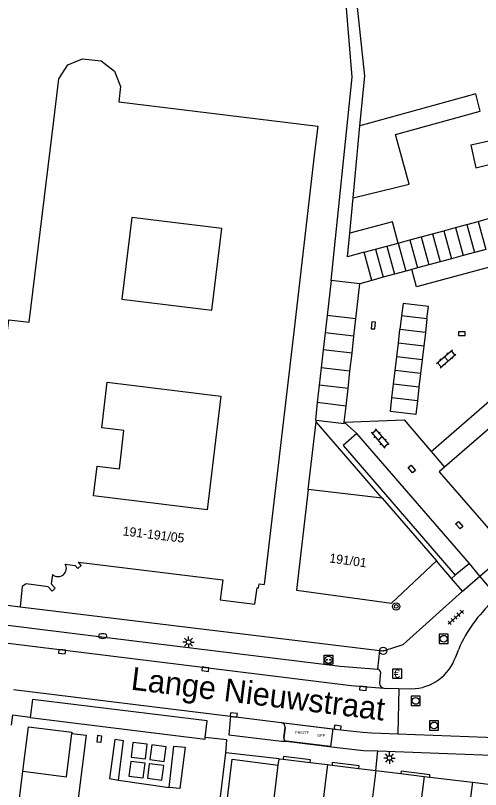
# Model space of a CAD drawing. Extents: x 132998 to 136004, y 396998 to 398512.
# Drawn here: x 133803.7 to 133854.6, y 397154.1 to 397238.6 of the extents above; entities that cross this region are included whole.
import ezdxf

# ---------------------------------------------------------------- set-up
doc = ezdxf.new("R2010")
doc.units = 0
for name, color, linetype in [('bp-anno-kenteken', 7, 'Continuous'), ('bp-grn-parkeervak', 7, 'Continuous'), ('gg-afsc-erfafscheiding', 7, 'Continuous'), ('gg-afsc-hekwerk', 7, 'Continuous'), ('gg-afsc-muur', 7, 'Continuous'), ('gg-anno-huisnummerreeks BGT', 7, 'Continuous'), ('gg-anno-openbare ruimte label', 7, 'Continuous'), ('gg-bbg-bijgebouw', 7, 'Continuous'), ('gg-bbg-gedigitaliseerde bebouwing', 7, 'Continuous'), ('gg-bbg-gedigitaliseerde bijgebouw', 7, 'Continuous'), ('gg-bbg-hoofdgebouw', 7, 'Continuous'), ('gg-bbg-tussenscheiding', 7, 'Continuous'), ('gg-knt-verharding', 7, 'Continuous'), ('gg-knt-verharding nz', 7, 'Continuous'), ('gg-kwrk-afval apart plaats', 7, 'Continuous'), ('gt-grn-weggrens', 7, 'Continuous'), ('gt-symb-betaalautomaat', 7, 'Continuous'), ('gt-symb-boom', 7, 'Continuous'), ('gt-symb-brandkraan', 7, 'Continuous'), ('gt-symb-hoogtemerk', 7, 'Continuous'), ('gt-symb-klinker verharding', 7, 'Continuous'), ('gt-symb-kolk', 7, 'Continuous'), ('gt-symb-kolk center center', 7, 'Continuous'), ('gt-symb-laadpunt elektrisch vervoer', 7, 'Continuous'), ('gt-symb-lichtmast', 7, 'Continuous'), ('gt-symb-rioolschacht', 7, 'Continuous'), ('gt-symb-tegel verharding', 7, 'Continuous'), ('kenmerkpunt gehandicapten parkeerplaats', 7, 'Continuous')]:
    doc.layers.add(name, color=color, linetype=linetype)

# ---------------------------------------------------------------- blocks, each defined once
blk = doc.blocks.new('gt0-KOLK')
at = {"layer": 'gt-symb-kolk'}
blk.add_lwpolyline([(0, 0), (0.375, 0), (0.375, 0.4), (-0.375, 0.4), (-0.375, 0), (0, 0)], dxfattribs=at)
blk = doc.blocks.new('gt0-LMAST')
at = {"layer": 'gt-symb-lichtmast'}
for p, q in [((-0.182, 0.173), (-0.447, 0.438)), ((-0.005, 0.246), (-0.005, 0.621)), ((0.172, 0.173), (0.437, 0.438)), ((-0.255, -0.004), (-0.63, -0.004)), ((-0.182, -0.181), (-0.447, -0.446)), ((-0.005, -0.254), (-0.005, -0.629)), ((0.437, -0.446), (0.172, -0.181)), ((0.245, -0.004), (0.62, -0.004))]:
    blk.add_line(p, q, dxfattribs=at)
blk.add_circle((-0.005, -0.004), 0.25, dxfattribs=at)
blk = doc.blocks.new('gt0-BR')
at = {"layer": 'gt-symb-brandkraan'}
for centre, radius, start, end in [((-0.244, 0), 0.206, 107.56694, 252.43307), ((0.599, -2.664), 3, 106.89205, 107.56694), ((0, -0.691), 0.938, 73.10799, 106.89205), ((-0.599, -2.664), 3, 72.43309, 73.10799), ((0.244, 0), 0.206, 287.56695, 72.43309), ((0.599, 2.664), 3, 252.43307, 253.10797), ((0, 0.691), 0.938, 253.10797, 286.89206), ((-0.599, 2.664), 3, 286.89206, 287.56695)]:
    blk.add_arc(centre, radius, start, end, dxfattribs=at)
blk = doc.blocks.new('gt0-KOLKCC')
at = {"layer": 'gt-symb-kolk center center'}
blk.add_lwpolyline([(-0.375, 0.2), (0.375, 0.2), (0.375, -0.2), (-0.375, -0.2)], close=True, dxfattribs=at)
blk = doc.blocks.new('gt0-KL1')
at = {"layer": 'gt-symb-klinker verharding'}
for p, q in [((-1.15, 0.3), (1.15, 0.3)), ((-1, -0.3), (-1, 0.3)), ((-0.5, 0.3), (-0.5, 0.45)), ((0, -0.3), (0, 0.3)), ((0.5, 0.3), (0.5, 0.45)), ((1, -0.3), (1, 0.3)), ((-1.15, -0.3), (1.15, -0.3)), ((-0.5, -0.45), (-0.5, -0.3)), ((0.5, -0.45), (0.5, -0.3))]:
    blk.add_line(p, q, dxfattribs=at)
blk = doc.blocks.new('gt0-RS')
at = {"layer": 'gt-symb-rioolschacht'}
blk.add_lwpolyline([(-0.5, -0.5), (0.5, -0.5), (0.5, 0.5), (-0.5, 0.5)], close=True, dxfattribs=at)
blk.add_circle((0, 0), 0.375, dxfattribs=at)
blk = doc.blocks.new('gt0-TEG1')
at = {"layer": 'gt-symb-tegel verharding'}
for p, q in [((-1.125, 0), (1.125, 0)), ((-0.9, -0.25), (-0.9, 0.25)), ((-0.45, -0.25), (-0.45, 0.25)), ((0, -0.25), (0, 0.25)), ((0.45, -0.25), (0.45, 0.25)), ((0.9, -0.25), (0.9, 0.25))]:
    blk.add_line(p, q, dxfattribs=at)
blk = doc.blocks.new('gt0-BOOM')
at = {"layer": 'gt-symb-boom'}
for radius in [0.4, 0.2]:
    blk.add_circle((0, 0), radius, dxfattribs=at)
blk = doc.blocks.new('gt0-LEV')
at = {"layer": 'gt-symb-laadpunt elektrisch vervoer'}
blk.add_lwpolyline([(-0.486, 0.501), (0.486, 0.501), (0.486, -0.499), (-0.486, -0.499)], close=True, dxfattribs=at)
for centre, radius in [((0, 0), 0.393), ((-0.186, 0), 0.0566), ((0.186, 0), 0.0566)]:
    blk.add_circle(centre, radius, dxfattribs=at)
blk = doc.blocks.new('gt0-HMERK')
at = {"layer": 'gt-symb-hoogtemerk'}
blk.add_circle((0, 0), 0.4, dxfattribs=at)
blk.add_text('N.A.P', height=0.2, dxfattribs=at).set_placement((-0.354, -0.1))
blk = doc.blocks.new('gt0-BA')
at = {"layer": 'gt-symb-betaalautomaat'}
blk.add_lwpolyline([(-0.498, -0.507), (0.502, -0.507), (0.502, 0.493), (-0.498, 0.493)], close=True, dxfattribs=at)
blk.add_text('€', height=0.9, dxfattribs=at).set_placement((-0.357, -0.457))

msp = doc.modelspace()

# ---------------------------------------------------------------- linework, layer by layer
at = {"layer": 'bp-grn-parkeervak'}
msp.add_line((133833.052, 397159.74), (133833.186, 397160.872), dxfattribs=at)
msp.add_lwpolyline([(133832.747, 397161.432), (133838.395, 397160.741), (133838.157, 397158.794), (133833.319, 397159.395)], dxfattribs=at)
for centre, radius, start, end in [((133832.674, 397160.923), 0.514, 354.29983, 81.88799), ((133833.343, 397159.689), 0.295, 170.09342, 265.38009)]:
    msp.add_arc(centre, radius, start, end, dxfattribs=at)
at = {"layer": 'gg-afsc-erfafscheiding'}
for p, q in [((133840.25, 397214.849), (133840.622, 397218.719)), ((133842.66, 397209.71), (133841.36, 397209.33))]:
    msp.add_line(p, q, dxfattribs=at)
for points in [[(133838.21, 397209.68), (133840.517, 397231.907), (133836.725, 397277.895), (133839.177, 397304.002)], [(133841.377, 397226.58), (133841.9, 397232.021), (133840.415, 397246.057), (133837.915, 397278.046), (133838.528, 397284.323)]]:
    msp.add_lwpolyline(points, dxfattribs=at)
at = {"layer": 'gg-afsc-hekwerk'}
msp.add_line((133849.158, 397191.026), (133850.632, 397189.304), dxfattribs=at)
for points in [[(133839.656, 397194.22), (133846.217, 397194.462), (133849.158, 397191.026)], [(133826.187, 397147.415), (133827.391, 397157.437), (133832.451, 397156.766)]]:
    msp.add_lwpolyline(points, dxfattribs=at)
at = {"layer": 'gg-afsc-muur'}
for p, q in [((133835.716, 397186.862), (133836.58, 397194.27)), ((133836.58, 397194.27), (133836.601, 397194.448)), ((133839.13, 397191.317), (133836.58, 397194.27)), ((133843.79, 397185.92), (133839.13, 397191.317)), ((133851.379, 397177.161), (133849.73, 397179.07)), ((133852.58, 397175.77), (133851.379, 397177.161)), ((133804.22, 397174.07), (133843.563, 397169.292))]:
    msp.add_line(p, q, dxfattribs=at)
for points in [[(133844.861, 397169.555), (133846.09, 397169.95), (133852.58, 397175.77)], [(133843.563, 397169.292), (133843.91, 397169.25), (133844.861, 397169.555)]]:
    msp.add_lwpolyline(points, dxfattribs=at)
at = {"layer": 'gg-bbg-bijgebouw'}
for p, q in [((133853.052, 397215.81), (133854.3, 397216.148)), ((133854.3, 397216.148), (133855.549, 397216.486)), ((133849.308, 397214.797), (133850.556, 397215.135)), ((133850.556, 397215.135), (133851.804, 397215.473)), ((133851.804, 397215.473), (133853.052, 397215.81)), ((133846.812, 397214.121), (133848.06, 397214.459)), ((133848.06, 397214.459), (133849.308, 397214.797)), ((133843.068, 397213.108), (133844.316, 397213.446)), ((133844.316, 397213.446), (133845.564, 397213.783)), ((133845.564, 397213.783), (133846.812, 397214.121)), ((133841.82, 397212.77), (133843.068, 397213.108)), ((133842.66, 397209.71), (133841.82, 397212.77)), ((133853.892, 397212.752), (133852.644, 397212.414)), ((133855.14, 397213.09), (133853.892, 397212.752)), ((133850.148, 397211.738), (133848.9, 397211.4)), ((133851.396, 397212.076), (133850.148, 397211.738)), ((133852.644, 397212.414), (133851.396, 397212.076)), ((133847.059, 397210.901), (133846.404, 397210.724)), ((133847.652, 397211.062), (133847.059, 397210.901)), ((133848.9, 397211.4), (133847.652, 397211.062)), ((133843.908, 397210.048), (133842.66, 397209.71)), ((133845.156, 397210.386), (133843.908, 397210.048)), ((133846.404, 397210.724), (133845.156, 397210.386)), ((133838.21, 397209.68), (133837.784, 397205.887)), ((133841.36, 397209.33), (133838.21, 397209.68)), ((133840.93, 397205.518), (133841.36, 397209.33)), ((133837.784, 397205.887), (133837.605, 397204.297)), ((133840.715, 397203.611), (133840.93, 397205.518)), ((133840.506, 397201.761), (133840.715, 397203.611)), ((133840.285, 397199.799), (133840.506, 397201.761)), ((133840.07, 397197.893), (133840.285, 397199.799)), ((133839.855, 397195.986), (133840.07, 397197.893)), ((133839.656, 397194.22), (133839.855, 397195.986))]:
    msp.add_line(p, q, dxfattribs=at)
msp.add_lwpolyline([(133836.601, 397194.448), (133839.64, 397194.08), (133839.656, 397194.22)], dxfattribs=at)
at = {"layer": 'gg-bbg-gedigitaliseerde bebouwing'}
msp.add_line((133835.716, 397186.862), (133834.433, 397175.86), dxfattribs=at)
for points in [[(133807.912, 397227.166), (133808.466, 397231.702), (133809.447, 397233.239), (133811.038, 397233.893), (133813.086, 397233.694), (133814.541, 397232.557), (133815.201, 397230.879), (133814.998, 397229.221), (133836.769, 397226.563), (133836.418, 397223.685)], [(133802.714, 397203.014), (133803.005, 397205.397), (133805.221, 397205.126), (133807.912, 397227.166)], [(133836.418, 397223.685), (133834.202, 397204.695), (133830.91, 397176.49)], [(133816.436, 397216.578), (133815.345, 397207.644), (133825.2, 397206.44), (133826.291, 397215.375), (133816.436, 397216.578)], [(133812.243, 397186.165), (133812.638, 397189.431), (133815.074, 397189.136), (133815.578, 397193.301), (133813.143, 397193.596), (133813.746, 397198.574), (133826.158, 397197.071), (133824.688, 397184.657), (133812.243, 397186.165)], [(133834.433, 397175.86), (133844.827, 397174.449), (133849.73, 397179.07)]]:
    msp.add_lwpolyline(points, dxfattribs=at)
at = {"layer": 'gg-bbg-gedigitaliseerde bijgebouw'}
for p, q in [((133840.622, 397218.719), (133841.377, 397226.58)), ((133845.925, 397205.82), (133845.75, 397204.33)), ((133848.701, 397205.494), (133848.526, 397204.005)), ((133837.605, 397204.297), (133837.57, 397203.98)), ((133845.575, 397202.841), (133845.75, 397204.33)), ((133837.57, 397203.98), (133837.362, 397202.13)), ((133848.526, 397204.005), (133848.351, 397202.515)), ((133845.4, 397201.351), (133845.575, 397202.841)), ((133848.351, 397202.515), (133848.176, 397201.025)), ((133837.362, 397202.13), (133837.141, 397200.168)), ((133845.224, 397199.861), (133845.4, 397201.351)), ((133848.176, 397201.025), (133848.001, 397199.535)), ((133837.141, 397200.168), (133836.927, 397198.261)), ((133845.049, 397198.372), (133845.224, 397199.861)), ((133848.001, 397199.535), (133847.826, 397198.046)), ((133836.927, 397198.261), (133836.713, 397196.355)), ((133844.874, 397196.882), (133845.049, 397198.372)), ((133847.826, 397198.046), (133847.651, 397196.556))]:
    msp.add_line(p, q, dxfattribs=at)
for points in [[(133840.622, 397218.719), (133846.764, 397220.209), (133845.269, 397225.649), (133854.509, 397228.188), (133854.055, 397230.064), (133841.377, 397226.58)], [(133861.073, 397226.142), (133853.491, 397224.471), (133854.033, 397222.013), (133858.099, 397222.999)], [(133845.564, 397213.783), (133844.924, 397216.114), (133840.25, 397214.849)], [(133841.82, 397212.77), (133840.003, 397212.278), (133840.25, 397214.849)], [(133848.701, 397205.494), (133848.863, 397206.861), (133846.086, 397207.188), (133845.925, 397205.82)], [(133847.651, 397196.556), (133847.476, 397195.066), (133844.699, 397195.392), (133844.874, 397196.882)], [(133836.713, 397196.355), (133836.5, 397194.46), (133836.601, 397194.448)]]:
    msp.add_lwpolyline(points, dxfattribs=at)
at = {"layer": 'gg-bbg-hoofdgebouw'}
for p, q in [((133860.94, 397198.24), (133850.632, 397189.304)), ((133843.79, 397185.92), (133835.716, 397186.862)), ((133843.79, 397185.92), (133849.73, 397179.07)), ((133799.292, 397174.679), (133804.22, 397174.07)), ((133832.451, 397156.766), (133832.536, 397157.461)), ((133832.536, 397157.461), (133832.976, 397157.408)), ((133832.976, 397157.408), (133835.926, 397157.051)), ((133835.926, 397157.051), (133837.819, 397156.822)), ((133837.819, 397156.822), (133838.319, 397156.762)), ((133838.319, 397156.762), (133841.255, 397156.406)), ((133841.255, 397156.406), (133843.101, 397156.183)), ((133843.101, 397156.183), (133845.839, 397155.852)), ((133845.839, 397155.852), (133848.384, 397155.545)), ((133848.384, 397155.545), (133848.996, 397155.471)), ((133848.996, 397155.471), (133853.666, 397154.906)), ((133853.666, 397154.906), (133856.556, 397154.556))]:
    msp.add_line(p, q, dxfattribs=at)
for points in [[(133850.632, 397189.304), (133850.05, 397188.8), (133857.6, 397180.09)], [(133809.16, 397178.73), (133810.26, 397178.57), (133810.55, 397178.25), (133810.91, 397178.58), (133810.6, 397178.92), (133826.37, 397177.01), (133826.1, 397174.82), (133829.896, 397174.345), (133830.121, 397176.141), (133830.3, 397176.12), (133830.35, 397176.56), (133830.91, 397176.49)], [(133807.77, 397177.59), (133807.63, 397176.58), (133808.07, 397176.08), (133807.72, 397175.76), (133807.3, 397176.23), (133804.88, 397176.57), (133804.43, 397176.26), (133804.22, 397174.07)], [(133836.657, 397147.291), (133831.376, 397147.937), (133832.451, 397156.766)]]:
    msp.add_lwpolyline(points, dxfattribs=at)
msp.add_arc((133808.377, 397178.267), 0.909, 228.11789, 30.59547, dxfattribs=at)
at = {"layer": 'gg-bbg-tussenscheiding'}
for p, q in [((133854.3, 397216.148), (133855.14, 397213.09)), ((133850.556, 397215.135), (133851.396, 397212.076)), ((133851.804, 397215.473), (133852.644, 397212.414)), ((133853.052, 397215.81), (133853.892, 397212.752)), ((133848.06, 397214.459), (133848.9, 397211.4)), ((133849.308, 397214.797), (133850.148, 397211.738)), ((133844.316, 397213.446), (133845.156, 397210.386)), ((133845.564, 397213.783), (133846.404, 397210.724)), ((133846.812, 397214.121), (133847.652, 397211.062)), ((133843.068, 397213.108), (133843.908, 397210.048)), ((133840.93, 397205.518), (133837.784, 397205.887)), ((133848.701, 397205.494), (133845.925, 397205.82)), ((133848.526, 397204.005), (133845.75, 397204.33)), ((133840.715, 397203.611), (133837.57, 397203.98)), ((133848.351, 397202.515), (133845.575, 397202.841)), ((133840.506, 397201.761), (133837.362, 397202.13)), ((133848.176, 397201.025), (133845.4, 397201.351)), ((133840.285, 397199.799), (133837.141, 397200.168)), ((133848.001, 397199.535), (133845.224, 397199.861)), ((133840.07, 397197.893), (133836.927, 397198.261)), ((133847.826, 397198.046), (133845.049, 397198.372)), ((133847.651, 397196.556), (133844.874, 397196.882)), ((133839.855, 397195.986), (133836.713, 397196.355)), ((133837.819, 397156.822), (133836.657, 397147.291)), ((133843.101, 397156.183), (133841.937, 397146.645)), ((133848.384, 397155.545), (133847.218, 397145.999)), ((133853.666, 397154.906), (133852.499, 397145.353))]:
    msp.add_line(p, q, dxfattribs=at)
at = {"layer": 'gg-knt-verharding'}
for p, q in [((133839.542, 397191.679), (133851.783, 397177.5)), ((133854.48, 397177.399), (133853.333, 397178.801)), ((133851.783, 397177.5), (133851.379, 397177.161)), ((133852.58, 397175.77), (133854.48, 397177.399)), ((133851.838, 397168.594), (133852.173, 397169.45)), ((133843.627, 397166.908), (133843.514, 397165.72)), ((133844.002, 397165.182), (133845.641, 397165.134)), ((133803.505, 397165.02), (133827.222, 397162.107)), ((133845.641, 397165.134), (133845.515, 397160.191)), ((133845.641, 397165.134), (133847.012, 397165.103)), ((133805.571, 397163.954), (133805.311, 397161.969)), ((133827.222, 397162.107), (133832.747, 397161.432)), ((133833.186, 397160.872), (133833.052, 397159.74)), ((133825.437, 397147.492), (133826.73, 397158.118)), ((133832.536, 397157.461), (133826.73, 397158.118)), ((133814.968, 397155.114), (133820.505, 397154.346))]:
    msp.add_line(p, q, dxfattribs=at)
for points in [[(133849.158, 397191.026), (133857.72, 397198.45), (133856.54, 397199.81), (133861.99, 397204.55), (133856.07, 397211.31), (133847.55, 397208.99), (133847.059, 397210.901)], [(133788.209, 397173.868), (133811.673, 397170.969), (133839.205, 397167.59), (133843.314, 397167.245)], [(133824.468, 397159.801), (133824.676, 397161.6), (133805.571, 397163.954)], [(133805.311, 397161.969), (133824.445, 397159.603), (133824.468, 397159.801)], [(133827.222, 397162.107), (133827.037, 397160.091), (133832.808, 397159.388), (133833.319, 397159.395)], [(133809.87, 397160.237), (133811.437, 397160.046), (133810.15, 397149.674), (133803.817, 397150.474), (133804.531, 397156.097)], [(133804.531, 397156.097), (133809.289, 397155.483), (133809.87, 397160.237)], [(133845.515, 397160.191), (133857.11, 397159.769), (133859.113, 397159.62), (133861.741, 397159.316)], [(133814.968, 397155.114), (133815.526, 397159.426), (133814.565, 397159.562), (133813.99, 397155.304), (133814.968, 397155.114)], [(133826.73, 397158.118), (133826.83, 397159.519), (133824.468, 397159.801)], [(133833.319, 397159.395), (133838.87, 397158.706), (133841.771, 397158.371), (133843.339, 397158.315)], [(133820.505, 397154.346), (133821.035, 397158.856), (133822.267, 397158.735), (133821.702, 397154.21), (133820.505, 397154.346)], [(133835.926, 397157.051), (133835.964, 397157.362), (133833.014, 397157.72), (133832.976, 397157.408)], [(133843.339, 397158.315), (133854.76, 397157.911), (133858.912, 397157.671), (133860.738, 397157.477)], [(133841.255, 397156.406), (133841.291, 397156.701), (133838.354, 397157.053), (133838.319, 397156.762)], [(133848.996, 397155.471), (133849.027, 397155.726), (133845.87, 397156.11), (133845.839, 397155.852)]]:
    msp.add_lwpolyline(points, dxfattribs=at)
for centre, radius, start, end in [((133865.927, 397163.489), 14.991, 131.98296, 156.56813), ((133846.911, 397170.324), 5.222, 271.1085, 340.65346), ((133843.24, 397166.862), 0.39, 6.71854, 79.05231), ((133844.043, 397165.709), 0.529, 178.81861, 265.60142), ((133832.674, 397160.923), 0.514, 354.29983, 81.88799), ((133833.343, 397159.689), 0.295, 170.09342, 265.38009)]:
    msp.add_arc(centre, radius, start, end, dxfattribs=at)
at = {"layer": 'gg-knt-verharding nz'}
for p, q in [((133841.03, 397192.988), (133839.542, 397191.679)), ((133853.333, 397178.801), (133841.03, 397192.988)), ((133853.333, 397178.801), (133851.783, 397177.5))]:
    msp.add_line(p, q, dxfattribs=at)
for points in [[(133787.22, 397172.021), (133824.494, 397167.447), (133840.414, 397165.478), (133841.723, 397165.342), (133844.002, 397165.182)], [(133804.531, 397156.097), (133805.152, 397160.968), (133809.868, 397160.357), (133809.87, 397160.237)], [(133832.747, 397161.432), (133838.912, 397160.678), (133841.691, 397160.361), (133842.688, 397160.302), (133845.515, 397160.191)]]:
    msp.add_lwpolyline(points, dxfattribs=at)
at = {"layer": 'gg-kwrk-afval apart plaats'}
for points in [[(133818.127, 397159.057), (133816.559, 397159.243), (133816.362, 397157.652), (133817.93, 397157.466), (133818.127, 397159.057)], [(133819.978, 397157.177), (133820.18, 397158.783), (133818.605, 397158.977), (133818.403, 397157.371), (133819.978, 397157.177)], [(133816.314, 397157.184), (133816.116, 397155.579), (133817.693, 397155.379), (133817.891, 397156.984), (133816.314, 397157.184)], [(133818.135, 397155.331), (133819.72, 397155.142), (133819.931, 397156.736), (133818.345, 397156.924), (133818.135, 397155.331)]]:
    msp.add_lwpolyline(points, dxfattribs=at)
at = {"layer": 'gt-grn-weggrens'}
for p, q in [((133839.656, 397194.22), (133841.03, 397192.988)), ((133854.48, 397177.399), (133857.6, 397180.09)), ((133856.457, 397175.11), (133854.48, 397177.399)), ((133843.314, 397167.245), (133843.563, 397169.292)), ((133843.101, 397156.183), (133843.339, 397158.315))]:
    msp.add_line(p, q, dxfattribs=at)
msp.add_lwpolyline([(133805.311, 397161.969), (133803.377, 397162.222), (133803.235, 397161.142)], dxfattribs=at)

# ---------------------------------------------------------------- block references
at = {"layer": 'gt-symb-betaalautomaat'}
msp.add_blockref('gt0-BA', (133845.435, 397166.763), dxfattribs=at)
at = {"layer": 'gt-symb-boom'}
msp.add_blockref('gt0-BOOM', (133845.341, 397174.1), dxfattribs=at)
at = {"layer": 'gt-symb-brandkraan'}
msp.add_blockref('gt0-BR', (133813.248, 397170.861), dxfattribs=at)
at = {"layer": 'gt-symb-hoogtemerk'}
msp.add_blockref('gt0-HMERK', (133843.91, 397169.25), dxfattribs=at)
at = {"layer": 'gt-symb-klinker verharding'}
for p, rotation in [((133850.806, 397201.139), 40.94326213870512), ((133843.565, 397192.445), -49.056737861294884)]:
    msp.add_blockref('gt0-KL1', p, dxfattribs=dict(at, rotation=rotation))
at = {"layer": 'gt-symb-kolk'}
for p, rotation in [((133842.632, 397204.807), -93.84074707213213), ((133808.841, 397169.358), 172.94505183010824), ((133824.494, 397167.447), 173.04313513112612), ((133841.723, 397165.342), 174.06617976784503), ((133827.553, 397162.058), -6.875783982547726), ((133838.912, 397160.678), -6.510409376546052)]:
    msp.add_blockref('gt0-KOLK', p, dxfattribs=dict(at, rotation=rotation))
msp.add_blockref('gt0-KOLK', (133852.51, 397203.7), dxfattribs=at)
at = {"layer": 'gt-symb-kolk center center'}
for p, rotation in [((133847.054, 397189.119), 129.19668880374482), ((133852.236, 397182.969), 132.32381653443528), ((133812.888, 397159.632), -96.94084411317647)]:
    msp.add_blockref('gt0-KOLKCC', p, dxfattribs=dict(at, rotation=rotation))
at = {"layer": 'gt-symb-laadpunt elektrisch vervoer'}
msp.add_blockref('gt0-LEV', (133837.937, 397168.28), dxfattribs=at)
at = {"layer": 'gt-symb-lichtmast'}
for p in [(133822.649, 397170.204), (133844.614, 397157.551)]:
    msp.add_blockref('gt0-LMAST', p, dxfattribs=at)
at = {"layer": 'gt-symb-rioolschacht'}
for p in [(133850.535, 397170.565), (133847.469, 397163.791), (133849.47, 397161.099)]:
    msp.add_blockref('gt0-RS', p, dxfattribs=at)
at = {"layer": 'gt-symb-tegel verharding', "rotation": 41.919064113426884}
msp.add_blockref('gt0-TEG1', (133851.843, 397172.904), dxfattribs=at)

# ---------------------------------------------------------------- texts
at = {"layer": 'bp-anno-kenteken'}
msp.add_text('PH627F', height=0.3, dxfattribs=at).set_placement((133834.278, 397160.181))
at = {"layer": 'gg-anno-huisnummerreeks BGT'}
for s, rotation, p in [('191-191/05', 353.1, (133815.397, 397181.865)), ('191/01', 352.3, (133837.984, 397178.909))]:
    msp.add_text(s, height=1, rotation=rotation, dxfattribs=at).set_placement(p)
at = {"layer": 'gg-anno-openbare ruimte label'}
msp.add_text('Lange Nieuwstraat', height=2.5, rotation=353, dxfattribs=at).set_placement((133816.259, 397165.028))
at = {"layer": 'kenmerkpunt gehandicapten parkeerplaats'}
msp.add_text('GPP', height=0.3, dxfattribs=at).set_placement((133836.685, 397159.859))

doc.saveas('drawing.dxf')
